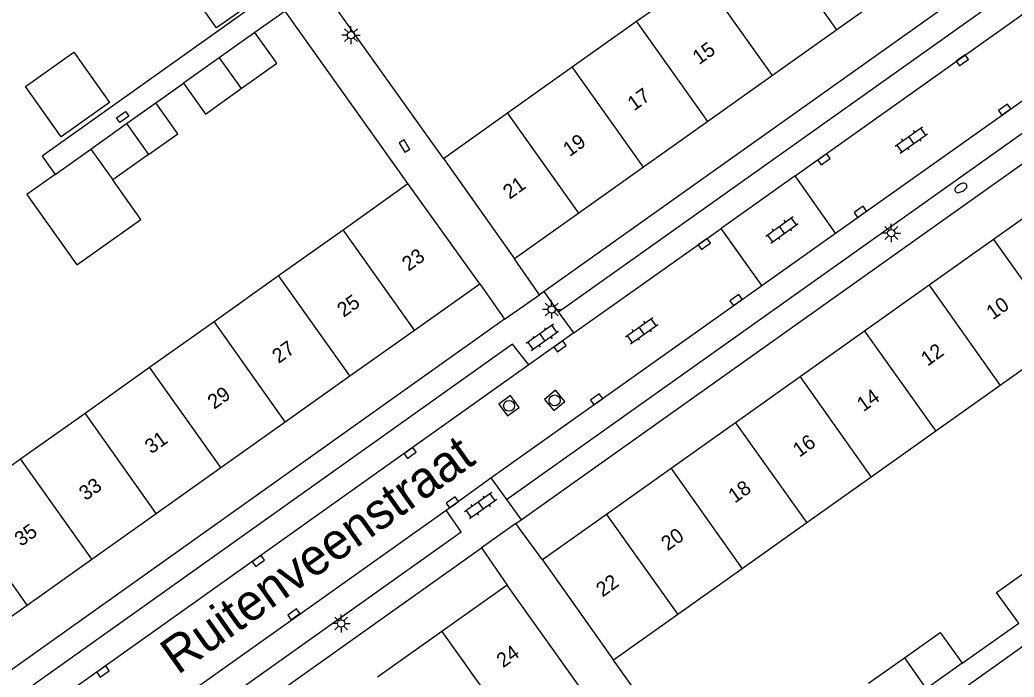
# Model space of a CAD drawing. Extents: x 124000 to 128010, y 398999 to 403000.
# Drawn here: x 126809 to 126877.4, y 400178.9 to 400224.1 of the extents above; entities that cross this region are included whole.
import ezdxf

# ---------------------------------------------------------------- set-up
doc = ezdxf.new("R2010")
doc.units = 0
for name, color, linetype in [('gg-afsc-erfafscheiding', 7, 'Continuous'), ('gg-afsc-muur', 7, 'Continuous'), ('gg-anno-huisnummerreeks BGT', 7, 'Continuous'), ('gg-anno-openbare ruimte label', 7, 'Continuous'), ('gg-bbg-bijgebouw', 7, 'Continuous'), ('gg-bbg-gedigitaliseerde bijgebouw', 7, 'Continuous'), ('gg-bbg-hoofdgebouw', 7, 'Continuous'), ('gg-bbg-luifel en loopbrug', 7, 'Continuous'), ('gg-bbg-tussenscheiding', 7, 'Continuous'), ('gg-knt-verharding', 7, 'Continuous'), ('gg-knt-verharding nz', 7, 'Continuous'), ('gt-grn-weggrens', 7, 'Continuous'), ('gt-symb-brandkraan', 7, 'Continuous'), ('gt-symb-klinker verharding', 7, 'Continuous'), ('gt-symb-kolk', 7, 'Continuous'), ('gt-symb-kolk center center', 7, 'Continuous'), ('gt-symb-lichtmast', 7, 'Continuous'), ('gt-symb-rioolschacht', 7, 'Continuous')]:
    doc.layers.add(name, color=color, linetype=linetype)

# ---------------------------------------------------------------- blocks, each defined once
blk = doc.blocks.new('gt0-KOLK')
at = {"layer": 'gt-symb-kolk'}
blk.add_lwpolyline([(0, 0), (0.375, 0), (0.375, 0.4), (-0.375, 0.4), (-0.375, 0), (0, 0)], dxfattribs=at)
blk = doc.blocks.new('gt0-RS')
at = {"layer": 'gt-symb-rioolschacht'}
blk.add_lwpolyline([(-0.5, -0.5), (0.5, -0.5), (0.5, 0.5), (-0.5, 0.5)], close=True, dxfattribs=at)
blk.add_circle((0, 0), 0.375, dxfattribs=at)
blk = doc.blocks.new('gt0-KL1')
at = {"layer": 'gt-symb-klinker verharding'}
for p, q in [((-1.15, 0.3), (1.15, 0.3)), ((-1, -0.3), (-1, 0.3)), ((-0.5, 0.3), (-0.5, 0.45)), ((0, -0.3), (0, 0.3)), ((0.5, 0.3), (0.5, 0.45)), ((1, -0.3), (1, 0.3)), ((-1.15, -0.3), (1.15, -0.3)), ((-0.5, -0.45), (-0.5, -0.3)), ((0.5, -0.45), (0.5, -0.3))]:
    blk.add_line(p, q, dxfattribs=at)
blk = doc.blocks.new('gt0-LMAST')
at = {"layer": 'gt-symb-lichtmast'}
for p, q in [((-0.182, 0.173), (-0.447, 0.438)), ((-0.005, 0.246), (-0.005, 0.621)), ((0.172, 0.173), (0.437, 0.438)), ((-0.255, -0.004), (-0.63, -0.004)), ((-0.182, -0.181), (-0.447, -0.446)), ((-0.005, -0.254), (-0.005, -0.629)), ((0.437, -0.446), (0.172, -0.181)), ((0.245, -0.004), (0.62, -0.004))]:
    blk.add_line(p, q, dxfattribs=at)
blk.add_circle((-0.005, -0.004), 0.25, dxfattribs=at)
blk = doc.blocks.new('gt0-BR')
at = {"layer": 'gt-symb-brandkraan'}
for centre, radius, start, end in [((-0.244, 0), 0.206, 107.56694, 252.43307), ((0.599, -2.664), 3, 106.89205, 107.56694), ((0, -0.691), 0.938, 73.10799, 106.89205), ((-0.599, -2.664), 3, 72.43309, 73.10799), ((0.244, 0), 0.206, 287.56695, 72.43309), ((0.599, 2.664), 3, 252.43307, 253.10797), ((0, 0.691), 0.938, 253.10797, 286.89206), ((-0.599, 2.664), 3, 286.89206, 287.56695)]:
    blk.add_arc(centre, radius, start, end, dxfattribs=at)
blk = doc.blocks.new('gt0-KOLKCC')
at = {"layer": 'gt-symb-kolk center center'}
blk.add_lwpolyline([(-0.375, 0.2), (0.375, 0.2), (0.375, -0.2), (-0.375, -0.2)], close=True, dxfattribs=at)

msp = doc.modelspace()

# ---------------------------------------------------------------- linework, layer by layer
at = {"layer": 'gg-afsc-erfafscheiding'}
for p, q in [((126818.362, 400218.361), (126820.262, 400219.711)), ((126873.79, 400179.832), (126877.686, 400182.601))]:
    msp.add_line(p, q, dxfattribs=at)
msp.add_lwpolyline([(126826.347, 400225.94), (126810.543, 400214.689), (126811.433, 400213.438)], dxfattribs=at)
at = {"layer": 'gg-afsc-muur'}
for p, q in [((126838.134, 400214.538), (126829.683, 400226.392)), ((126827.252, 400224.67), (126825.177, 400223.203)), ((126835.699, 400212.814), (126827.252, 400224.67)), ((126888.334, 400188.389), (126873.581, 400177.875)), ((126857.962, 400168.6), (126849.839, 400180.048))]:
    msp.add_line(p, q, dxfattribs=at)
at = {"layer": 'gg-bbg-bijgebouw'}
for p, q in [((126825.177, 400223.203), (126822.72, 400221.457)), ((126822.72, 400221.457), (126820.262, 400219.711)), ((126813.891, 400215.185), (126816.349, 400216.931)), ((126816.349, 400216.931), (126817.855, 400214.811)), ((126811.433, 400213.438), (126813.891, 400215.185)), ((126867.369, 400178.458), (126869.827, 400180.205)), ((126873.79, 400179.832), (126871.333, 400178.086))]:
    msp.add_line(p, q, dxfattribs=at)
for points in [[(126824.226, 400219.338), (126826.683, 400221.084), (126825.177, 400223.203)], [(126820.262, 400219.711), (126821.768, 400217.591), (126824.226, 400219.338)], [(126877.686, 400182.601), (126876.148, 400184.697), (126878.61, 400186.447)], [(126869.827, 400180.205), (126872.284, 400181.951), (126873.79, 400179.832)]]:
    msp.add_lwpolyline(points, dxfattribs=at)
at = {"layer": 'gg-bbg-gedigitaliseerde bijgebouw'}
msp.add_line((126817.855, 400214.811), (126815.397, 400213.065), dxfattribs=at)
msp.add_lwpolyline([(126811.433, 400213.438), (126809.493, 400212.059), (126812.932, 400207.219), (126817.33, 400210.344), (126815.397, 400213.065)], dxfattribs=at)
at = {"layer": 'gg-bbg-hoofdgebouw'}
for p, q in [((126851.417, 400223.977), (126855.851, 400227.128)), ((126869.617, 400226.54), (126865.183, 400223.388)), ((126846.983, 400220.826), (126851.417, 400223.977)), ((126865.183, 400223.388), (126860.748, 400220.237)), ((126842.547, 400217.674), (126846.983, 400220.826)), ((126860.748, 400220.237), (126856.314, 400217.086)), ((126838.134, 400214.538), (126842.547, 400217.674)), ((126856.314, 400217.086), (126851.879, 400213.934)), ((126838.134, 400214.538), (126843.031, 400207.646)), ((126851.879, 400213.934), (126847.444, 400210.782)), ((126831.234, 400209.641), (126835.699, 400212.814)), ((126840.628, 400205.93), (126835.699, 400212.814)), ((126880.394, 400212.12), (126875.958, 400208.969)), ((126847.444, 400210.782), (126843.031, 400207.646)), ((126826.8, 400206.489), (126831.234, 400209.641)), ((126875.958, 400208.969), (126871.523, 400205.818)), ((126822.365, 400203.337), (126826.8, 400206.489)), ((126836.137, 400202.741), (126840.628, 400205.93)), ((126871.523, 400205.818), (126867.088, 400202.667)), ((126817.931, 400200.185), (126822.365, 400203.337)), ((126831.701, 400199.59), (126836.137, 400202.741)), ((126867.088, 400202.667), (126862.653, 400199.516)), ((126880.845, 400202.09), (126876.411, 400198.938)), ((126813.496, 400197.034), (126817.931, 400200.185)), ((126827.266, 400196.44), (126831.701, 400199.59)), ((126862.653, 400199.516), (126858.218, 400196.366)), ((126876.411, 400198.938), (126871.977, 400195.786)), ((126809.062, 400193.882), (126813.496, 400197.034)), ((126822.83, 400193.29), (126827.266, 400196.44)), ((126858.218, 400196.366), (126853.783, 400193.215)), ((126871.977, 400195.786), (126867.542, 400192.633)), ((126804.628, 400190.73), (126809.062, 400193.882)), ((126818.394, 400190.14), (126822.83, 400193.29)), ((126853.783, 400193.215), (126849.347, 400190.064)), ((126867.542, 400192.633), (126863.109, 400189.481)), ((126813.959, 400186.99), (126818.394, 400190.14)), ((126849.347, 400190.064), (126844.945, 400186.937)), ((126863.109, 400189.481), (126858.674, 400186.329)), ((126809.524, 400183.84), (126813.959, 400186.99)), ((126844.945, 400186.937), (126849.839, 400180.048)), ((126858.674, 400186.329), (126854.24, 400183.177)), ((126842.519, 400185.211), (126838.037, 400182.027)), ((126847.413, 400178.323), (126842.519, 400185.211)), ((126805.087, 400180.689), (126809.524, 400183.84)), ((126854.24, 400183.177), (126849.839, 400180.048)), ((126838.037, 400182.027), (126833.603, 400178.876))]:
    msp.add_line(p, q, dxfattribs=at)
at = {"layer": 'gg-bbg-luifel en loopbrug'}
msp.add_line((126816.349, 400216.931), (126818.362, 400218.361), dxfattribs=at)
for points in [[(126820.274, 400226.726), (126823.604, 400229.083), (126825.873, 400225.877), (126822.543, 400223.52), (126820.274, 400226.726)], [(126811.852, 400216.027), (126809.406, 400219.483), (126812.736, 400221.84), (126815.182, 400218.384), (126811.852, 400216.027)], [(126817.855, 400214.811), (126819.868, 400216.242), (126818.362, 400218.361)]]:
    msp.add_lwpolyline(points, dxfattribs=at)
at = {"layer": 'gg-bbg-tussenscheiding'}
for p, q in [((126865.183, 400223.388), (126860.286, 400230.28)), ((126860.748, 400220.237), (126855.851, 400227.128)), ((126856.314, 400217.086), (126851.417, 400223.977)), ((126822.72, 400221.457), (126824.226, 400219.338)), ((126851.879, 400213.934), (126846.983, 400220.826)), ((126847.444, 400210.782), (126842.547, 400217.674)), ((126813.891, 400215.185), (126815.397, 400213.065)), ((126836.137, 400202.741), (126831.234, 400209.641)), ((126875.958, 400208.969), (126880.845, 400202.09)), ((126831.701, 400199.59), (126826.8, 400206.489)), ((126871.523, 400205.818), (126876.411, 400198.938)), ((126827.266, 400196.44), (126822.365, 400203.337)), ((126867.088, 400202.667), (126871.977, 400195.786)), ((126822.83, 400193.29), (126817.931, 400200.185)), ((126862.653, 400199.516), (126867.542, 400192.633)), ((126818.394, 400190.14), (126813.496, 400197.034)), ((126858.218, 400196.366), (126863.109, 400189.481)), ((126813.959, 400186.99), (126809.062, 400193.882)), ((126853.783, 400193.215), (126858.674, 400186.329)), ((126809.524, 400183.84), (126804.628, 400190.73)), ((126849.347, 400190.064), (126854.24, 400183.177)), ((126838.037, 400182.027), (126842.93, 400175.138)), ((126869.827, 400180.205), (126871.333, 400178.086))]:
    msp.add_line(p, q, dxfattribs=at)
at = {"layer": 'gg-knt-verharding'}
for p, q in [((126889.166, 400236.734), (126845.051, 400205.386)), ((126846.045, 400203.985), (126890.122, 400235.322)), ((126842.479, 400191.095), (126895.038, 400228.433)), ((126843.475, 400189.691), (126890.69, 400223.232)), ((126865.096, 400209.408), (126862.311, 400213.336)), ((126860.028, 400205.81), (126857.229, 400209.73)), ((126844.749, 400205.171), (126843.031, 400207.646)), ((126840.628, 400205.93), (126842.323, 400203.488)), ((126845.051, 400205.386), (126844.749, 400205.171)), ((126847.111, 400202.541), (126846.045, 400203.985)), ((126847.111, 400202.541), (126844.016, 400200.341)), ((126838.317, 400190.36), (126841.384, 400192.581)), ((126841.384, 400192.581), (126842.479, 400191.095)), ((126843.12, 400189.439), (126843.475, 400189.691)), ((126844.945, 400186.937), (126843.12, 400189.439)), ((126840.746, 400187.761), (126842.519, 400185.211))]:
    msp.add_line(p, q, dxfattribs=at)
for points in [[(126842.323, 400203.488), (126795.471, 400170.183), (126793.148, 400173.476)], [(126844.016, 400200.341), (126842.883, 400201.77), (126799.83, 400171.164), (126800.88, 400169.702)], [(126803.646, 400165.73), (126804.73, 400164.264), (126839.363, 400188.863), (126838.317, 400190.36)], [(126796.417, 400156.152), (126796.357, 400156.244), (126840.746, 400187.761)]]:
    msp.add_lwpolyline(points, dxfattribs=at)
at = {"layer": 'gg-knt-verharding nz'}
for p, q in [((126862.311, 400213.336), (126891.578, 400234.165)), ((126865.096, 400209.408), (126894.311, 400230.124)), ((126862.311, 400213.336), (126857.229, 400209.73)), ((126847.111, 400202.541), (126857.229, 400209.73)), ((126860.028, 400205.81), (126865.096, 400209.408)), ((126841.384, 400192.581), (126860.028, 400205.81)), ((126844.016, 400200.341), (126800.88, 400169.702)), ((126803.646, 400165.73), (126838.317, 400190.36))]:
    msp.add_line(p, q, dxfattribs=at)
at = {"layer": 'gt-grn-weggrens'}
for p, q in [((126842.323, 400203.488), (126844.749, 400205.171)), ((126846.045, 400203.985), (126845.051, 400205.386)), ((126842.479, 400191.095), (126843.475, 400189.691)), ((126843.12, 400189.439), (126840.746, 400187.761))]:
    msp.add_line(p, q, dxfattribs=at)

# ---------------------------------------------------------------- block references
at = {"layer": 'gt-symb-brandkraan', "rotation": 30.413230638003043}
msp.add_blockref('gt0-BR', (126873.709, 400212.512), dxfattribs=at)
at = {"layer": 'gt-symb-klinker verharding'}
for p, rotation in [((126870.301, 400215.81), 35.59763149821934), ((126861.411, 400209.631), 35.59763149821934), ((126851.768, 400202.697), 35.59763149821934), ((126844.939, 400202.227), -144.6887865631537), ((126840.691, 400190.666), -144.68878656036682)]:
    msp.add_blockref('gt0-KL1', p, dxfattribs=dict(at, rotation=rotation))
at = {"layer": 'gt-symb-kolk'}
for p, rotation in [((126873.919, 400221.129), 35.437801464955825), ((126876.83, 400217.734), 35.43780146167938), ((126835.63, 400215.5), 122.13289585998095), ((126864.419, 400214.321), 35.43780146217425), ((126866.917, 400210.705), 35.43780146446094), ((126856.185, 400208.503), 35.43780146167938), ((126858.372, 400204.644), 35.43780146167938), ((126846.272, 400201.463), 35.43780146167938), ((126848.78, 400197.811), 35.43780146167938), ((126835.963, 400194.13), 35.43824513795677), ((126838.869, 400190.734), 35.4378014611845), ((126825.536, 400186.707), 35.4378014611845), ((126827.967, 400183.043), 35.43780146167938), ((126814.85, 400179.109), 35.4378014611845)]:
    msp.add_blockref('gt0-KOLK', p, dxfattribs=dict(at, rotation=rotation))
at = {"layer": 'gt-symb-kolk center center', "rotation": 35.43780146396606}
msp.add_blockref('gt0-KOLKCC', (126816.089, 400217.384), dxfattribs=at)
at = {"layer": 'gt-symb-lichtmast'}
for p in [(126831.786, 400223.018), (126868.93, 400209.413), (126845.581, 400204.154), (126831.112, 400182.571)]:
    msp.add_blockref('gt0-LMAST', p, dxfattribs=at)
at = {"layer": 'gt-symb-rioolschacht'}
for p, rotation in [((126842.65, 400197.533), 126.37706752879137), ((126845.783, 400197.906), 129.724862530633)]:
    msp.add_blockref('gt0-RS', p, dxfattribs=dict(at, rotation=rotation))

# ---------------------------------------------------------------- texts
at = {"layer": 'gg-anno-huisnummerreeks BGT'}
for s, p in [('15', (126855.708, 400220.948)), ('17', (126851.24, 400217.773)), ('19', (126846.808, 400214.623)), ('21', (126842.68, 400211.689)), ('23', (126835.736, 400206.748)), ('25', (126831.275, 400203.579)), ('10', (126875.907, 400203.411)), ('27', (126826.806, 400200.405)), ('12', (126871.416, 400200.221)), ('29', (126822.375, 400197.258)), ('14', (126867.007, 400197.089)), ('31', (126818.055, 400194.191)), ('16', (126862.601, 400193.959)), ('33', (126813.533, 400190.979)), ('18', (126858.167, 400190.808)), ('35', (126809.098, 400187.829)), ('20', (126853.552, 400187.53)), ('22', (126849.078, 400184.352)), ('24', (126842.237, 400179.489))]:
    msp.add_text(s, height=1, rotation=35.4, dxfattribs=at).set_placement(p)
at = {"layer": 'gg-anno-openbare ruimte label'}
msp.add_text('Ruitenveenstraat', height=2.5, rotation=35.4, dxfattribs=at).set_placement((126819.866, 400178.999))

doc.saveas('drawing.dxf')
